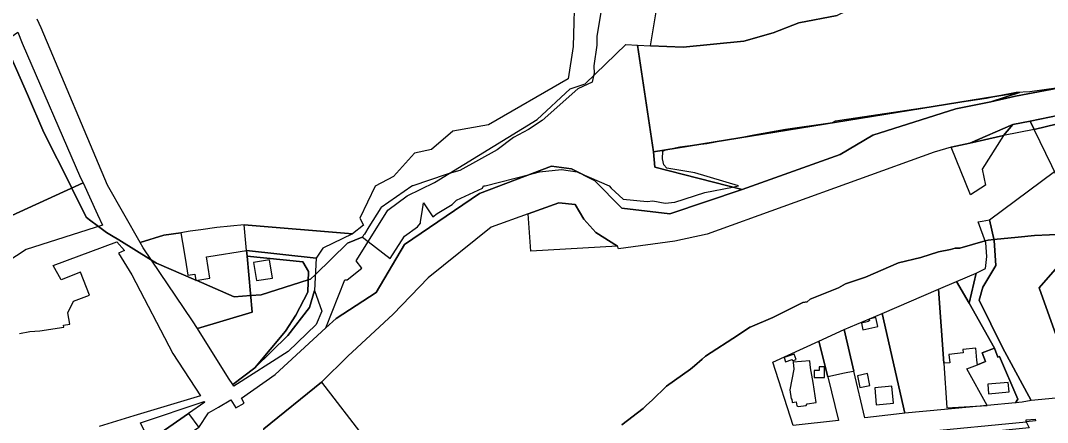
# Model space of a CAD drawing. Extents: x -477304 to -465429, y -1159113 to -1149210.
# Drawn here: x -475194 to -474610, y -1154135 to -1153906 of the extents above; entities that cross this region are included whole.
import ezdxf

# ---------------------------------------------------------------- set-up
doc = ezdxf.new("R2010")
doc.units = 0
for name, color, linetype in [('BPEJ_s', 7, 'Continuous'), ('orna_s', 7, 'Continuous'), ('PUPFL_s', 7, 'Continuous'), ('trav_porost_s', 7, 'Continuous'), ('voda_s', 7, 'Continuous'), ('zahrada_s', 7, 'Continuous')]:
    doc.layers.add(name, color=color, linetype=linetype)

msp = doc.modelspace()

# ---------------------------------------------------------------- linework, layer by layer
at = {"layer": 'BPEJ_s'}
for points in [[(-474863.13, -1153893.19), (-474866.75, -1153914.68), (-474866.75, -1153919.79), (-474868.45, -1153931.71), (-474868.24, -1153935.96), (-474868.51, -1153937.23), (-474869.3, -1153940.85), (-474877.39, -1153944.69), (-474897.81, -1153962.77), (-474905.47, -1153967.88), (-474913.98, -1153972.35), (-474923.35, -1153979.37), (-474944.62, -1153991.28), (-474950.64, -1153992.96), (-474952.28, -1153993.41), (-474971.28, -1153999.88), (-474971.62, -1154000), (-474971.85, -1154000.16), (-474989.33, -1154012.19), (-474989.46, -1154012.27), (-474989.49, -1154012.33), (-474989.52, -1154012.38), (-474996.34, -1154023.27), (-474998.89, -1154027.33), (-474999.35, -1154028.07), (-475000, -1154029.1)], [(-474863.13, -1153893.19), (-474866.75, -1153914.68), (-474866.75, -1153919.79), (-474868.45, -1153931.71), (-474868.24, -1153935.96)], [(-474730.02, -1153903.05), (-474751.79, -1153907.13), (-474766.41, -1153912.91), (-474783.13, -1153917.58), (-474817.54, -1153920.94), (-474836.11, -1153920.21), (-474831.55, -1153892.73)], [(-474730.02, -1153903.05), (-474751.79, -1153907.13), (-474766.41, -1153912.91), (-474783.13, -1153917.58), (-474817.54, -1153920.94), (-474836.11, -1153920.21), (-474831.55, -1153892.73)], [(-475000, -1154029.1), (-475000.12, -1154029.15), (-475008.5, -1154032.5), (-475026.73, -1154050.29), (-475029.5, -1154053), (-475030.84, -1154053.43), (-475057.5, -1154062), (-475063.51, -1154062.39), (-475073, -1154063), (-475094.58, -1154053.68), (-475094.69, -1154053.63), (-475117, -1154044), (-475119.91, -1154042.21), (-475138.59, -1154030.74), (-475142.66, -1154028.24), (-475145.5, -1154026.5), (-475150.16, -1154022.97), (-475155.11, -1154019.23), (-475157.05, -1154017.76), (-475165.27, -1154001.25), (-475165.9, -1154000), (-475181.08, -1153969.54), (-475190.52, -1153947.91), (-475203.65, -1153917.85)], [(-475203.65, -1153917.85), (-475190.52, -1153947.91), (-475181.08, -1153969.54), (-475165.9, -1154000), (-475165.27, -1154001.25), (-475157.05, -1154017.76), (-475155.11, -1154019.23), (-475150.16, -1154022.97), (-475145.5, -1154026.5), (-475142.66, -1154028.24), (-475138.59, -1154030.74), (-475119.91, -1154042.21), (-475117, -1154044), (-475094.69, -1154053.63), (-475094.58, -1154053.68), (-475073, -1154063), (-475063.51, -1154062.39), (-475057.5, -1154062), (-475030.84, -1154053.43), (-475029.5, -1154053), (-475026.73, -1154050.29), (-475008.5, -1154032.5), (-475000.12, -1154029.15), (-475000, -1154029.1), (-474996.71, -1154031.66), (-474984.26, -1154041.32), (-474976.03, -1154028.63), (-474968.59, -1154023.32), (-474966.89, -1154021.19), (-474966.89, -1154020.13), (-474966.03, -1154014.74), (-474965.21, -1154009.64), (-474964.83, -1154010.2), (-474959.87, -1154017.58), (-474957.53, -1154015.66), (-474949.02, -1154010.56), (-474946.47, -1154008.01), (-474931.73, -1154001.18), (-474931.07, -1154000), (-474930.1, -1154000), (-474904.92, -1153993.44), (-474899.28, -1153991.97), (-474886.73, -1153990.62), (-474877.91, -1153991.97), (-474876.69, -1153992.51), (-474859.71, -1154000), (-474858.44, -1154001.2), (-474851.64, -1154007.58), (-474838.03, -1154008.86), (-474834.84, -1154008.43), (-474827.82, -1154009.71), (-474822.29, -1154009.28), (-474805.28, -1154003.75), (-474789.48, -1154000.67), (-474786.03, -1154000), (-474811, -1153992.56), (-474826.96, -1153989.79), (-474828.66, -1153987.88)], [(-474868.24, -1153935.96), (-474868.51, -1153937.23), (-474869.3, -1153940.85), (-474877.39, -1153944.69), (-474897.81, -1153962.77), (-474905.47, -1153967.88), (-474913.98, -1153972.35), (-474923.35, -1153979.37), (-474944.62, -1153991.28), (-474950.64, -1153992.96), (-474952.28, -1153993.41), (-474971.28, -1153999.88), (-474971.62, -1154000), (-474971.85, -1154000.16), (-474989.33, -1154012.19), (-474989.46, -1154012.27), (-474989.49, -1154012.33), (-474989.52, -1154012.38), (-474996.34, -1154023.27), (-474998.89, -1154027.33), (-474999.35, -1154028.07), (-475000, -1154029.1), (-474996.71, -1154031.66), (-474984.26, -1154041.32), (-474976.03, -1154028.63), (-474968.59, -1154023.32), (-474966.89, -1154021.19), (-474966.89, -1154020.13), (-474966.03, -1154014.74), (-474965.21, -1154009.64), (-474964.83, -1154010.2), (-474959.87, -1154017.58), (-474957.53, -1154015.66), (-474949.02, -1154010.56), (-474946.47, -1154008.01), (-474931.73, -1154001.18), (-474931.07, -1154000), (-474930.1, -1154000), (-474904.92, -1153993.44), (-474899.28, -1153991.97), (-474886.73, -1153990.62), (-474877.91, -1153991.97), (-474876.69, -1153992.51), (-474859.71, -1154000), (-474858.44, -1154001.2), (-474851.64, -1154007.58), (-474838.03, -1154008.86), (-474834.84, -1154008.43), (-474827.82, -1154009.71), (-474822.29, -1154009.28), (-474805.28, -1154003.75), (-474789.48, -1154000.67), (-474786.03, -1154000), (-474811, -1153992.56), (-474826.96, -1153989.79), (-474828.66, -1153987.88), (-474829.3, -1153984.47), (-474829.08, -1153980.22), (-474828.02, -1153979.58), (-474825.61, -1153979.04), (-474819.51, -1153977.67), (-474809.21, -1153976.38), (-474804.19, -1153975.75), (-474792.17, -1153973.61), (-474784.05, -1153972.17), (-474777.42, -1153970.97), (-474759.29, -1153967.67), (-474732.7, -1153963.84), (-474730.99, -1153962.98), (-474726.07, -1153962.16), (-474723.33, -1153961.71), (-474664.98, -1153952.99), (-474656.63, -1153951.74), (-474645.03, -1153950), (-474638.73, -1153948.73), (-474628.22, -1153946.6), (-474620.35, -1153946.17), (-474597.35, -1153942.94)], [(-474828.66, -1153987.88), (-474829.3, -1153984.47), (-474829.08, -1153980.22), (-474828.02, -1153979.58), (-474825.61, -1153979.04), (-474819.51, -1153977.67), (-474809.21, -1153976.38), (-474804.19, -1153975.75), (-474792.17, -1153973.61), (-474784.05, -1153972.17), (-474777.42, -1153970.97), (-474759.29, -1153967.67), (-474732.7, -1153963.84), (-474730.99, -1153962.98), (-474726.07, -1153962.16), (-474723.33, -1153961.71), (-474664.98, -1153952.99), (-474656.63, -1153951.74), (-474645.03, -1153950), (-474638.73, -1153948.73), (-474628.22, -1153946.6), (-474620.35, -1153946.17), (-474597.35, -1153942.94)], [(-474600.72, -1154027.36), (-474617.73, -1154028.21), (-474627.14, -1154029.12), (-474640.92, -1154030.45), (-474644.1, -1154030.76), (-474645.86, -1154031.27), (-474660.26, -1154035.44), (-474662.81, -1154035.44), (-474665.61, -1154036.06), (-474672.38, -1154037.56), (-474682.37, -1154040.75), (-474695.13, -1154043.73), (-474713.84, -1154051.81), (-474725.33, -1154055.64), (-474729.16, -1154057.98), (-474745.32, -1154064.36), (-474747.02, -1154065.85), (-474749.57, -1154066.27), (-474766.58, -1154074.78), (-474779.55, -1154080.3), (-474779.76, -1154080.44), (-474786.17, -1154084.64), (-474804.85, -1154096.89), (-474806.8, -1154098.59), (-474811.17, -1154102.41), (-474813.36, -1154104.33), (-474826.97, -1154113.9), (-474835.28, -1154121.81), (-474838.34, -1154124.73), (-474840.36, -1154126.66), (-474852.49, -1154136.02)], [(-474852.49, -1154136.02), (-474840.36, -1154126.66), (-474838.34, -1154124.73), (-474835.28, -1154121.81), (-474826.97, -1154113.9), (-474813.36, -1154104.33), (-474811.17, -1154102.41), (-474806.8, -1154098.59), (-474804.85, -1154096.89), (-474786.17, -1154084.64), (-474779.76, -1154080.44), (-474779.55, -1154080.3), (-474766.58, -1154074.78), (-474749.57, -1154066.27), (-474747.02, -1154065.85), (-474745.32, -1154064.36), (-474729.16, -1154057.98), (-474725.33, -1154055.64), (-474713.84, -1154051.81), (-474695.13, -1154043.73), (-474682.37, -1154040.75), (-474672.38, -1154037.56), (-474665.61, -1154036.06), (-474662.81, -1154035.44), (-474660.26, -1154035.44), (-474645.86, -1154031.27), (-474644.1, -1154030.76), (-474640.92, -1154030.45), (-474627.14, -1154029.12), (-474617.73, -1154028.21), (-474600.72, -1154027.36)]]:
    msp.add_lwpolyline(points, dxfattribs=at)
at = {"layer": 'orna_s'}
for points in [[(-474644.86, -1154040.21), (-474645.44, -1154032.43), (-474649.74, -1154020.49), (-474647.6, -1154020.07), (-474643.34, -1154019.25), (-474640.81, -1154030.94), (-474639.7, -1154045.18), (-474647.18, -1154057.57), (-474649.28, -1154064.93), (-474636.02, -1154091.95), (-474619.71, -1154122.16), (-474624.86, -1154123.01), (-474628.62, -1154123.46), (-474627.31, -1154121.3), (-474637.68, -1154097.11), (-474638.54, -1154097.46), (-474640.49, -1154092.23), (-474654.99, -1154066.66), (-474650.99, -1154049.54), (-474645.67, -1154046.9)], [(-474617.27, -1154133.74), (-474622.47, -1154134.24), (-474622.47, -1154133.1), (-474617.31, -1154132.64)]]:
    msp.add_lwpolyline(points, close=True, dxfattribs=at)
at = {"layer": 'PUPFL_s'}
msp.add_lwpolyline([(-474587.46, -1153941.08), (-474628.65, -1153948.83), (-474642.7, -1153952.09), (-474626.28, -1153946.71), (-474834.5, -1153980.48), (-474843.64, -1153919.81), (-474836.11, -1153920.21), (-474817.54, -1153920.94), (-474783.13, -1153917.58), (-474766.41, -1153912.91), (-474751.79, -1153907.13), (-474730.02, -1153903.05)], dxfattribs=at)
for points in [[(-474850.18, -1153919.41), (-474843.64, -1153919.81), (-474834.5, -1153980.48), (-474833.65, -1153989.35), (-474783.95, -1154002.09), (-474825.23, -1154015.77), (-474852.47, -1154012.59), (-474868.07, -1153996.86), (-474881.03, -1153990.32), (-474892.43, -1153988.64), (-474933.35, -1154004.37), (-474976.08, -1154033.36), (-474992.22, -1154060.62), (-475014.96, -1154075.44), (-475020.85, -1154080.64), (-475009.93, -1154053.44), (-475008.62, -1154053.35), (-475000.3, -1154046.69), (-475003.5, -1154042.64), (-474992.83, -1154025.38), (-474985.6, -1154013.82), (-474974.56, -1154005.63), (-474958.99, -1153998.09), (-474900.55, -1153962.14), (-474881.89, -1153944.67), (-474873.34, -1153941.92)], [(-474709.73, -1153971.06), (-474728.35, -1153982.06), (-474783.95, -1154002.09), (-474833.65, -1153989.35), (-474834.5, -1153980.48), (-474626.28, -1153946.71), (-474642.7, -1153952.09), (-474662.49, -1153956.12)]]:
    msp.add_lwpolyline(points, close=True, dxfattribs=at)
at = {"layer": 'trav_porost_s'}
for points in [[(-474700.67, -1153823.98), (-474688.14, -1153880.3), (-474710.35, -1153893.29), (-474730.02, -1153903.05), (-474751.79, -1153907.13), (-474766.41, -1153912.91), (-474783.13, -1153917.58), (-474817.54, -1153920.94), (-474836.11, -1153920.21), (-474823.24, -1153842.58), (-474806.42, -1153843.43), (-474793.05, -1153843.38), (-474770.49, -1153840.38), (-474764.45, -1153839.08), (-474752.18, -1153834.09), (-474742, -1153838.13), (-474704.82, -1153825.5)], [(-475158.76, -1153998.29), (-475230.99, -1154031.16), (-475231.34, -1154026.92), (-475228.47, -1154006.11), (-475223.86, -1153983.73), (-475226.12, -1153974.33), (-475231.26, -1153963.94), (-475244.74, -1153946.61), (-475195.98, -1153912.48), (-475193.42, -1153918.67), (-475160.33, -1153995.29)], [(-474606.37, -1153991.81), (-474607.96, -1153988.54), (-474618, -1153967.93), (-474585.88, -1153960.15), (-474581.76, -1153971.26), (-474579.61, -1153977.05), (-474604.01, -1153990.49)], [(-474619.71, -1154122.16), (-474636.02, -1154091.95), (-474649.28, -1154064.93), (-474647.18, -1154057.57), (-474639.7, -1154045.18), (-474640.81, -1154030.94), (-474643.34, -1154019.25), (-474606.37, -1153991.81), (-474591.34, -1154030.76), (-474615.19, -1154057.92), (-474605.49, -1154085.16), (-474595.44, -1154087.67), (-474591.54, -1154119.51)], [(-475230.99, -1154031.16), (-475158.76, -1153998.29), (-475150.6, -1154016.17), (-475147.88, -1154022.24), (-475191.27, -1154036.13), (-475228.21, -1154060.16), (-475230.76, -1154061.05), (-475228.99, -1154055.22)], [(-475030.72, -1154048.64), (-475031.02, -1154060.35), (-475037.92, -1154073.49), (-475043.68, -1154082.56), (-475061.26, -1154103.51), (-475073.69, -1154113.07), (-475076.06, -1154109.37), (-475093.8, -1154081.17), (-475062.64, -1154071.86), (-475063.62, -1154061.24), (-475065.56, -1154039.94), (-475033.96, -1154043.24)], [(-475061.91, -1154043.54), (-475060.19, -1154053.85), (-475051.12, -1154052.4), (-475052.84, -1154042.09)], [(-474662.15, -1154054.34), (-474650.99, -1154049.54), (-474654.99, -1154066.66)], [(-475042.32, -1154085.14), (-475029.99, -1154069.2), (-475027.17, -1154059.39), (-475023.1, -1154071.3), (-475026.36, -1154078.87), (-475042.2, -1154094.29), (-475073.17, -1154113.88), (-475073.69, -1154113.07), (-475061.26, -1154103.51)], [(-475023.31, -1154111.7), (-474998.43, -1154143.87), (-474997.45, -1154155.62), (-475020.2, -1154157.95), (-475028.48, -1154158.89), (-475034.49, -1154159.46), (-475036.25, -1154159.26), (-475037.92, -1154158.68), (-475051.76, -1154151.73), (-475055.97, -1154143.79), (-475056.07, -1154138.22)], [(-475119.64, -1154155.78), (-475121.14, -1154152.16), (-475118.8, -1154150.3), (-475121.34, -1154145.01), (-475098.94, -1154129.53), (-475093.04, -1154137.37)], [(-474620.87, -1154137.64), (-474684.95, -1154144.05), (-474683.53, -1154141.78), (-474681.46, -1154140.01), (-474622.47, -1154134.24)]]:
    msp.add_lwpolyline(points, close=True, dxfattribs=at)
for points in [[(-474879.15, -1153885.96), (-474880.06, -1153920.54), (-474883.06, -1153939.01), (-474928.27, -1153965.28), (-474948.54, -1153968.73), (-474960.73, -1153979.18), (-474970.34, -1153981.25), (-474982.28, -1153994.59), (-474992.72, -1154000.17), (-475001.48, -1154018.27), (-474999.38, -1154022.22), (-475005.7, -1154027.24), (-475067.2, -1154022.08), (-475082.8, -1154023.67), (-475091.96, -1154024.94), (-475097.86, -1154025.76), (-475103.24, -1154026.57), (-475112.89, -1154028.02), (-475126.39, -1154032.16), (-475144.98, -1153999.55), (-475182.65, -1153910.04), (-475184.89, -1153904.97)], [(-475194.99, -1154084.03), (-475189.19, -1154082.76), (-475183.38, -1154082.35), (-475169.81, -1154080.33), (-475169.98, -1154079.21), (-475166.47, -1154078.69), (-475167.45, -1154072.12), (-475164.21, -1154065.64), (-475155.2, -1154062.05), (-475160.38, -1154049.04), (-475171.35, -1154053.41), (-475175.9, -1154045.24), (-475139.56, -1154031.8), (-475135.24, -1154036.76), (-475138.71, -1154038.27), (-475131.15, -1154050.49), (-475107.74, -1154095.33), (-475092.09, -1154119.38), (-475129.96, -1154130.82), (-475149.75, -1154136.79)]]:
    msp.add_lwpolyline(points, dxfattribs=at)
at = {"layer": 'voda_s'}
for points in [[(-474933.35, -1154004.37), (-474892.43, -1153988.64), (-474881.03, -1153990.32), (-474868.07, -1153996.86), (-474852.47, -1154012.59), (-474825.23, -1154015.77), (-474783.95, -1154002.09), (-474728.35, -1153982.06), (-474709.73, -1153971.06), (-474662.49, -1153956.12), (-474642.7, -1153952.09), (-474628.65, -1153948.83), (-474587.46, -1153941.08)], [(-474587.24, -1153956.26), (-474620.28, -1153963.04), (-474630.19, -1153965.07), (-474654.59, -1153975.57), (-474665.26, -1153977.95), (-474674.81, -1153980.83), (-474803.99, -1154027.38), (-474822.28, -1154031.49), (-474854.41, -1154035.7), (-474854.89, -1154034.33), (-474867.23, -1154026.55), (-474874.16, -1154018.88), (-474878.99, -1154010.58), (-474888.23, -1154009.53), (-474905.76, -1154015.94), (-474926.71, -1154023.45), (-474962.52, -1154052.34), (-474982.47, -1154073.04), (-475008.19, -1154096.78), (-475023.31, -1154111.7), (-475056.07, -1154138.22)], [(-475093.04, -1154137.37), (-475087.49, -1154129.11), (-475086.2, -1154128.4), (-475085.72, -1154128.13), (-475081.75, -1154125.91), (-475074.73, -1154121.73), (-475072.05, -1154126.17), (-475067.27, -1154123.52), (-475068.69, -1154120.85), (-475049.67, -1154107.29), (-475020.85, -1154080.64), (-475014.96, -1154075.44), (-474992.22, -1154060.62), (-474976.08, -1154033.36), (-474933.35, -1154004.37)]]:
    msp.add_lwpolyline(points, dxfattribs=at)
for points in [[(-474585.88, -1153960.15), (-474618, -1153967.93), (-474620.28, -1153963.04), (-474587.24, -1153956.26)], [(-474654.59, -1153975.57), (-474630.19, -1153965.07), (-474635.36, -1153971.34)], [(-474618, -1153967.93), (-474635.36, -1153971.34), (-474630.19, -1153965.07), (-474620.28, -1153963.04)], [(-474904.19, -1154037.06), (-474905.76, -1154015.94), (-474888.23, -1154009.53), (-474878.99, -1154010.58), (-474874.16, -1154018.88), (-474867.23, -1154026.55), (-474854.89, -1154034.33)]]:
    msp.add_lwpolyline(points, close=True, dxfattribs=at)
at = {"layer": 'zahrada_s'}
for points in [[(-474635.36, -1153971.34), (-474647.52, -1153990.43), (-474645.56, -1153999.58), (-474654.1, -1154004.98), (-474665.26, -1153977.95), (-474654.59, -1153975.57)], [(-475067.2, -1154022.08), (-475005.7, -1154027.24), (-475022.44, -1154035.46), (-475026.28, -1154041.17), (-475065.86, -1154036.66)], [(-475063.62, -1154061.24), (-475062.64, -1154071.86), (-475093.8, -1154081.17), (-475096.56, -1154076.78), (-475124.69, -1154035.14), (-475126.39, -1154032.16), (-475112.89, -1154028.02), (-475103.24, -1154026.57), (-475102.32, -1154032.24), (-475100.69, -1154042.31), (-475099.31, -1154050.83), (-475095.25, -1154050.17), (-475094.68, -1154053.7), (-475086.73, -1154052.41), (-475088.68, -1154040.36), (-475087.35, -1154040.15), (-475065.86, -1154036.66), (-475065.56, -1154039.94)], [(-474595.44, -1154087.67), (-474605.49, -1154085.16), (-474615.19, -1154057.92), (-474591.34, -1154030.76), (-474586.04, -1154042.75), (-474600.82, -1154045.7), (-474597.86, -1154060.52), (-474598.52, -1154064.8), (-474604.52, -1154066.16), (-474602.04, -1154077.13), (-474596.87, -1154075.96)], [(-475037.92, -1154073.49), (-475031.02, -1154060.35), (-475030.72, -1154048.64), (-475033.96, -1154043.24), (-475065.56, -1154039.94), (-475065.86, -1154036.66), (-475026.28, -1154041.17), (-475027.17, -1154059.39), (-475029.99, -1154069.2), (-475042.32, -1154085.14), (-475061.26, -1154103.51), (-475043.68, -1154082.56)], [(-474691.44, -1154129.37), (-474704.5, -1154072.57), (-474672.29, -1154058.71), (-474669.36, -1154100.92), (-474667.61, -1154126.2), (-474644.68, -1154125), (-474669.05, -1154127.27)], [(-474666.02, -1154100.59), (-474669.36, -1154100.92), (-474672.29, -1154058.71), (-474662.15, -1154054.34), (-474654.99, -1154066.66), (-474640.49, -1154092.23), (-474647.47, -1154094.95), (-474645.56, -1154099.98), (-474650.24, -1154101.77), (-474650.51, -1154099.06), (-474651.18, -1154092.27), (-474658.59, -1154093), (-474658.38, -1154095.05), (-474666.49, -1154095.85)], [(-474696.31, -1154129.91), (-474714.23, -1154131.89), (-474720.45, -1154105.48), (-474726.05, -1154081.69), (-474704.5, -1154072.57), (-474691.44, -1154129.37)], [(-474711.89, -1154075.76), (-474711.68, -1154076.65), (-474712.27, -1154076.79), (-474712.2, -1154077.09), (-474716.25, -1154078.06), (-474715.35, -1154081.92), (-474706.79, -1154079.88), (-474707.98, -1154074.84)], [(-474720.45, -1154105.48), (-474720.91, -1154105.58), (-474725.8, -1154106.62), (-474735.37, -1154108.68), (-474740.43, -1154088.26), (-474726.05, -1154081.69)], [(-474754.96, -1154136.37), (-474766.67, -1154100.27), (-474740.43, -1154088.26), (-474735.37, -1154108.68), (-474729.21, -1154133.52)], [(-474650.24, -1154101.77), (-474645.56, -1154099.98), (-474647.47, -1154094.95), (-474640.49, -1154092.23), (-474638.54, -1154097.46), (-474637.68, -1154097.11), (-474627.31, -1154121.3), (-474628.62, -1154123.46), (-474644.68, -1154125), (-474656.29, -1154104.07)], [(-474755.34, -1154099.52), (-474753.31, -1154098.8), (-474754.43, -1154095.64), (-474760.18, -1154097.68), (-474759.31, -1154100.13), (-474755.59, -1154098.81)], [(-474745.2, -1154103.41), (-474745.54, -1154099.42), (-474755.06, -1154100.23), (-474754.72, -1154104.22), (-474756.96, -1154116.08), (-474756.16, -1154121.17), (-474755.87, -1154121.13), (-474755.53, -1154123.28), (-474753.26, -1154122.92), (-474752.9, -1154125.2), (-474752.2, -1154125.57), (-474747.57, -1154124.85), (-474747.04, -1154124), (-474741.95, -1154123.2), (-474743.73, -1154111.84)], [(-474740.31, -1154104.97), (-474743.06, -1154104.99), (-474743.03, -1154109.04), (-474737.2, -1154109), (-474737.25, -1154102.85), (-474740.33, -1154102.87)], [(-474712.81, -1154106.73), (-474718.48, -1154107.96), (-474717.04, -1154114.71), (-474711.37, -1154113.48)], [(-474643.89, -1154118.24), (-474632.21, -1154117.16), (-474632.71, -1154111.76), (-474644.39, -1154112.84)], [(-474707.73, -1154124.54), (-474697.97, -1154123.6), (-474698.89, -1154114.01), (-474708.65, -1154114.95)], [(-475089.67, -1154123.08), (-475098.94, -1154129.53), (-475121.34, -1154145.01), (-475126.25, -1154134.78), (-475089.91, -1154122.72)]]:
    msp.add_lwpolyline(points, close=True, dxfattribs=at)

doc.saveas('drawing.dxf')
